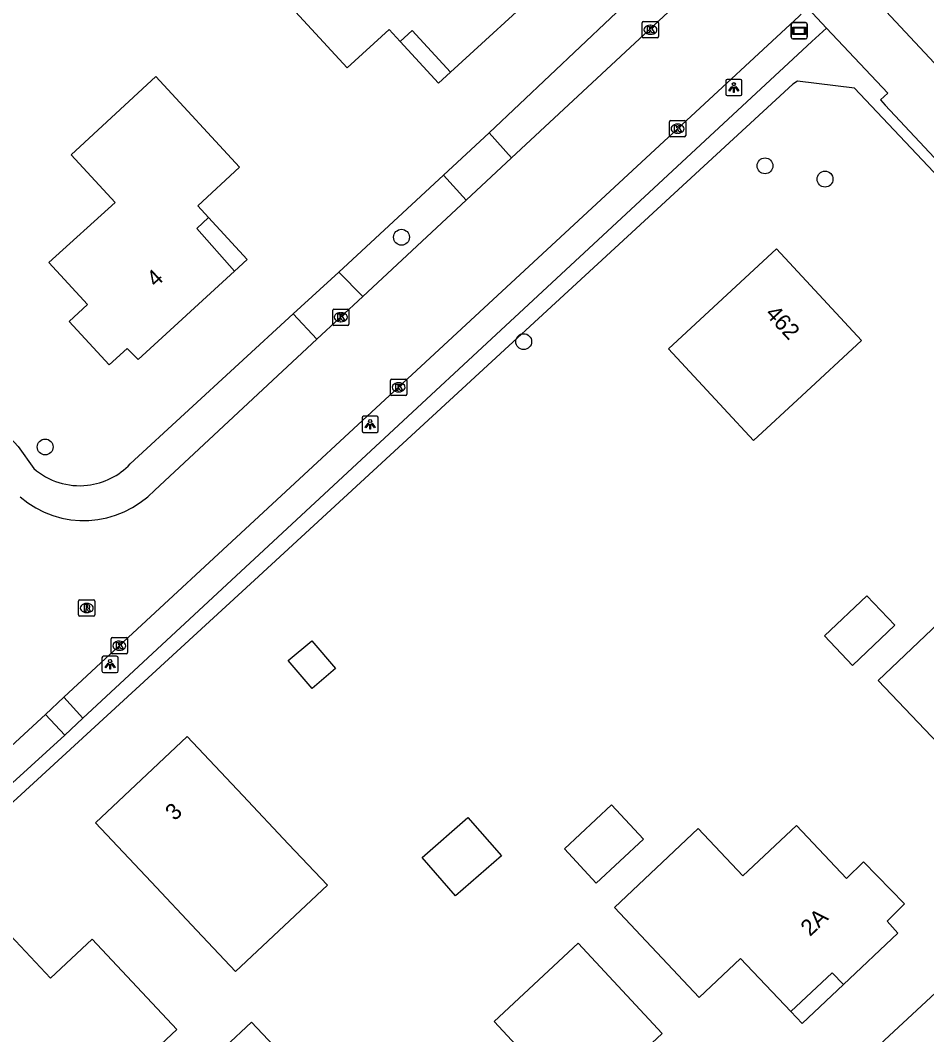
# Model space of a CAD drawing. Extents: x 162675 to 163482, y 379761 to 381227.
# Drawn here: x 163325.4 to 163381.1, y 380905.6 to 380967.9 of the extents above; entities that cross this region are included whole.
import ezdxf

# ---------------------------------------------------------------- set-up
doc = ezdxf.new("R2010")
doc.units = 0
for name, color, linetype in [('IMGEO_Berm_groen', 7, 'Continuous'), ('IMGEO_Boom', 7, 'Continuous'), ('IMGEO_Fietspad_gesloten', 7, 'Continuous'), ('IMGEO_Groenvoorziening', 7, 'Continuous'), ('IMGEO_Kolk', 7, 'Continuous'), ('IMGEO_Lichtpunt', 7, 'Continuous'), ('IMGEO_Pand', 7, 'Continuous'), ('IMGEO_Pand_nummerreeks', 7, 'Continuous'), ('IMGEO_Pand_overbouw', 7, 'Continuous'), ('IMGEO_Parkeervlak_halfverhard', 7, 'Continuous'), ('IMGEO_Rijbaan_lokaal_gesloten', 7, 'Continuous'), ('IMGEO_Rioolput', 7, 'Continuous'), ('IMGEO_Straatnaambord', 7, 'Continuous'), ('IMGEO_Voetpad_open', 7, 'Continuous')]:
    doc.layers.add(name, color=color, linetype=linetype)

msp = doc.modelspace()

# ---------------------------------------------------------------- linework, layer by layer
at = {"layer": 'IMGEO_Berm_groen'}
for points in [[(163310.321, 380957.793), (163311.978, 380956.021), (163325.261, 380941.733), (163326.207, 380940.39)], [(163332.151, 380940.668), (163342.164, 380949.894)]]:
    msp.add_lwpolyline(points, dxfattribs=at)
for centre, radius, start, end in [((163329.034, 380943.61), 4.285, 228.71421, 276.56397), ((163329.039, 380943.604), 4.278, 276.51157, 316.67086)]:
    msp.add_arc(centre, radius, start, end, dxfattribs=at)
at = {"layer": 'IMGEO_Boom'}
for centre in [(163371.201, 380958.996), (163374.895, 380958.181), (163348.834, 380954.604), (163356.355, 380948.185), (163326.916, 380941.706)]:
    msp.add_circle(centre, 0.489, dxfattribs=at)
at = {"layer": 'IMGEO_Fietspad_gesloten'}
msp.add_lwpolyline([(163442.528, 380900.205), (163438.582, 380904.399), (163403.356, 380942.043), (163381.324, 380965.637), (163349.187, 381000), (163303.348, 381049.029), (163302.54, 381049.896), (163269.7, 381085.146), (163222.96, 381135.118), (163217.057, 381141.357)], dxfattribs=at)
at = {"layer": 'IMGEO_Groenvoorziening'}
for points in [[(163354.236, 380961.019), (163365.428, 380971.625)], [(163404.993, 380933.536), (163403.462, 380935.161), (163390.657, 380948.856), (163386.451, 380953.455), (163376.71, 380963.784), (163373.198, 380964.214), (163372.923, 380964.017), (163339.792, 380933.51), (163323.416, 380918.477)], [(163344.981, 380952.467), (163351.42, 380958.415)], [(163376.845, 380903.636), (163390.208, 380916.036)]]:
    msp.add_lwpolyline(points, dxfattribs=at)
at = {"layer": 'IMGEO_Kolk'}
for p, q in [((163363.648, 380966.942), (163363.648, 380967.794)), ((163363.723, 380967.868), (163364.575, 380967.868)), ((163364.136, 380967.648), (163364.161, 380967.648)), ((163364.649, 380967.794), (163364.649, 380966.942)), ((163364.159, 380967.088), (163364.134, 380967.088)), ((163364.575, 380966.868), (163363.723, 380966.868)), ((163365.32, 380960.855), (163365.32, 380961.707)), ((163365.395, 380961.781), (163366.247, 380961.781)), ((163365.808, 380961.561), (163365.833, 380961.561)), ((163366.321, 380961.707), (163366.321, 380960.855)), ((163366.247, 380960.781), (163365.395, 380960.781)), ((163365.831, 380961.001), (163365.806, 380961.001)), ((163344.678, 380950.186), (163345.53, 380950.186)), ((163344.603, 380949.26), (163344.603, 380950.112)), ((163345.091, 380949.966), (163345.116, 380949.966)), ((163345.604, 380950.112), (163345.604, 380949.26)), ((163345.53, 380949.186), (163344.678, 380949.186)), ((163345.114, 380949.406), (163345.089, 380949.406)), ((163348.161, 380944.949), (163348.161, 380945.801)), ((163348.236, 380945.875), (163349.088, 380945.875)), ((163349.162, 380945.801), (163349.162, 380944.949)), ((163348.649, 380945.655), (163348.674, 380945.655)), ((163349.088, 380944.875), (163348.236, 380944.875)), ((163348.672, 380945.095), (163348.647, 380945.095)), ((163330.975, 380929.057), (163330.975, 380929.909)), ((163331.05, 380929.983), (163331.902, 380929.983)), ((163331.463, 380929.763), (163331.488, 380929.763)), ((163331.976, 380929.909), (163331.976, 380929.057)), ((163331.902, 380928.983), (163331.05, 380928.983)), ((163331.486, 380929.203), (163331.461, 380929.203))]:
    msp.add_line(p, q, dxfattribs=at)
for points in [[(163363.648, 380966.942), (163363.648, 380967.794)], [(163363.723, 380967.868), (163364.575, 380967.868)], [(163364.649, 380967.794), (163364.649, 380966.942)], [(163363.969, 380967.568), (163364.092, 380967.568), (163364.092, 380967.417), (163364.222, 380967.568), (163364.386, 380967.568), (163364.24, 380967.417), (163364.393, 380967.168), (163364.241, 380967.168), (163364.156, 380967.332), (163364.092, 380967.265), (163364.092, 380967.168), (163363.969, 380967.168), (163363.969, 380967.568)], [(163364.575, 380966.868), (163363.723, 380966.868)], [(163365.32, 380960.855), (163365.32, 380961.707)], [(163365.395, 380961.781), (163366.247, 380961.781)], [(163365.641, 380961.481), (163365.764, 380961.481), (163365.764, 380961.33), (163365.894, 380961.481), (163366.058, 380961.481), (163365.912, 380961.33), (163366.065, 380961.081), (163365.913, 380961.081), (163365.828, 380961.245), (163365.764, 380961.178), (163365.764, 380961.081), (163365.641, 380961.081), (163365.641, 380961.481)], [(163366.321, 380961.707), (163366.321, 380960.855)], [(163366.247, 380960.781), (163365.395, 380960.781)], [(163344.678, 380950.186), (163345.53, 380950.186)], [(163344.603, 380949.26), (163344.603, 380950.112)], [(163344.924, 380949.886), (163345.047, 380949.886), (163345.047, 380949.735), (163345.177, 380949.886), (163345.341, 380949.886), (163345.195, 380949.735), (163345.348, 380949.486), (163345.196, 380949.486), (163345.111, 380949.65), (163345.047, 380949.583), (163345.047, 380949.486), (163344.924, 380949.486), (163344.924, 380949.886)], [(163345.604, 380950.112), (163345.604, 380949.26)], [(163345.53, 380949.186), (163344.678, 380949.186)], [(163348.161, 380944.949), (163348.161, 380945.801)], [(163348.236, 380945.875), (163349.088, 380945.875)], [(163349.162, 380945.801), (163349.162, 380944.949)], [(163348.482, 380945.575), (163348.605, 380945.575), (163348.605, 380945.424), (163348.735, 380945.575), (163348.899, 380945.575), (163348.753, 380945.424), (163348.906, 380945.175), (163348.754, 380945.175), (163348.669, 380945.339), (163348.605, 380945.272), (163348.605, 380945.175), (163348.482, 380945.175), (163348.482, 380945.575)], [(163349.088, 380944.875), (163348.236, 380944.875)], [(163330.975, 380929.057), (163330.975, 380929.909)], [(163331.05, 380929.983), (163331.902, 380929.983)], [(163331.296, 380929.683), (163331.419, 380929.683), (163331.419, 380929.532), (163331.549, 380929.683), (163331.713, 380929.683), (163331.567, 380929.532), (163331.72, 380929.283), (163331.568, 380929.283), (163331.483, 380929.447), (163331.419, 380929.38), (163331.419, 380929.283), (163331.296, 380929.283), (163331.296, 380929.683)], [(163331.976, 380929.909), (163331.976, 380929.057)], [(163331.902, 380928.983), (163331.05, 380928.983)]]:
    msp.add_lwpolyline(points, dxfattribs=at)
for centre, start, end in [((163363.725, 380967.792), 91.55205, 178.44795), ((163363.725, 380967.792), 91.55205, 178.44795), ((163364.573, 380967.792), 1.55205, 88.44795), ((163364.573, 380967.792), 1.55205, 88.44795), ((163363.725, 380966.944), 181.55205, 268.44795), ((163363.725, 380966.944), 181.55205, 268.44795), ((163364.573, 380966.944), 271.55205, 358.44795), ((163364.573, 380966.944), 271.55205, 358.44795), ((163365.397, 380961.705), 91.55205, 178.44795), ((163365.397, 380961.705), 91.55205, 178.44795), ((163366.245, 380961.705), 1.55205, 88.44795), ((163366.245, 380961.705), 1.55205, 88.44795), ((163365.397, 380960.857), 181.55205, 268.44795), ((163365.397, 380960.857), 181.55205, 268.44795), ((163366.245, 380960.857), 271.55205, 358.44795), ((163366.245, 380960.857), 271.55205, 358.44795), ((163344.68, 380950.11), 91.55205, 178.44795), ((163344.68, 380950.11), 91.55205, 178.44795), ((163345.528, 380950.11), 1.55205, 88.44795), ((163345.528, 380950.11), 1.55205, 88.44795), ((163344.68, 380949.262), 181.55205, 268.44795), ((163344.68, 380949.262), 181.55205, 268.44795), ((163345.528, 380949.262), 271.55205, 358.44795), ((163345.528, 380949.262), 271.55205, 358.44795), ((163348.238, 380945.799), 91.55205, 178.44795), ((163348.238, 380945.799), 91.55205, 178.44795), ((163349.086, 380945.799), 1.55205, 88.44795), ((163349.086, 380945.799), 1.55205, 88.44795), ((163348.238, 380944.951), 181.55205, 268.44795), ((163348.238, 380944.951), 181.55205, 268.44795), ((163349.086, 380944.951), 271.55205, 358.44795), ((163349.086, 380944.951), 271.55205, 358.44795), ((163331.052, 380929.907), 91.55205, 178.44795), ((163331.052, 380929.907), 91.55205, 178.44795), ((163331.9, 380929.907), 1.55205, 88.44795), ((163331.9, 380929.907), 1.55205, 88.44795), ((163331.052, 380929.059), 181.55205, 268.44795), ((163331.052, 380929.059), 181.55205, 268.44795), ((163331.9, 380929.059), 271.55205, 358.44795), ((163331.9, 380929.059), 271.55205, 358.44795)]:
    msp.add_arc(centre, 0.0765, start, end, dxfattribs=at)
for centre, major_axis, ratio, start_param, end_param in [((163364.135, 380967.368), (-0.387, 0.002), 0.722429, 4.712389, 7.853982), ((163364.16, 380967.368), (-0.39, 0.002), 0.717154, 1.570796, 4.712389), ((163365.807, 380961.281), (-0.387, 0.002), 0.722429, 4.712389, 7.853982), ((163365.832, 380961.281), (-0.39, 0.002), 0.717154, 1.570796, 4.712389), ((163345.09, 380949.686), (-0.387, 0.002), 0.722429, 4.712389, 7.853982), ((163345.115, 380949.686), (-0.39, 0.002), 0.717154, 1.570796, 4.712389), ((163348.648, 380945.375), (-0.387, 0.002), 0.722429, 4.712389, 7.853982), ((163348.673, 380945.375), (-0.39, 0.002), 0.717154, 1.570796, 4.712389), ((163331.462, 380929.483), (-0.387, 0.002), 0.722429, 4.712389, 7.853982), ((163331.487, 380929.483), (-0.39, 0.002), 0.717154, 1.570796, 4.712389)]:
    msp.add_ellipse(centre, major_axis=major_axis, ratio=ratio, start_param=start_param, end_param=end_param, dxfattribs=at)
at = {"layer": 'IMGEO_Lichtpunt'}
for p, q in [((163368.783, 380964.222), (163368.783, 380963.415)), ((163368.783, 380964.222), (163368.783, 380963.415)), ((163369.685, 380964.317), (163368.877, 380964.317)), ((163369.685, 380964.317), (163368.877, 380964.317)), ((163369.779, 380963.415), (163369.779, 380964.222)), ((163369.779, 380963.415), (163369.779, 380964.222)), ((163368.877, 380963.321), (163369.685, 380963.321)), ((163368.877, 380963.321), (163369.685, 380963.321)), ((163346.41, 380943.503), (163346.41, 380942.696)), ((163346.41, 380943.503), (163346.41, 380942.696)), ((163347.312, 380943.598), (163346.504, 380943.598)), ((163347.312, 380943.598), (163346.504, 380943.598)), ((163347.406, 380942.696), (163347.406, 380943.503)), ((163347.406, 380942.696), (163347.406, 380943.503)), ((163346.504, 380942.602), (163347.312, 380942.602)), ((163346.504, 380942.602), (163347.312, 380942.602)), ((163330.409, 380928.74), (163330.409, 380927.933)), ((163330.409, 380928.74), (163330.409, 380927.933)), ((163331.311, 380928.835), (163330.503, 380928.835)), ((163331.311, 380928.835), (163330.503, 380928.835)), ((163331.405, 380927.933), (163331.405, 380928.74)), ((163331.405, 380927.933), (163331.405, 380928.74)), ((163330.503, 380927.839), (163331.311, 380927.839)), ((163330.503, 380927.839), (163331.311, 380927.839))]:
    msp.add_line(p, q, dxfattribs=at)
for points in [[(163369.157, 380963.886), (163369.196, 380963.858), (163369.008, 380963.596), (163368.97, 380963.623), (163369.157, 380963.886)], [(163369.369, 380963.858), (163369.407, 380963.885), (163369.594, 380963.623), (163369.555, 380963.595), (163369.369, 380963.858)], [(163369.259, 380963.838), (163369.306, 380963.838), (163369.306, 380963.516), (163369.259, 380963.516), (163369.259, 380963.838)], [(163346.784, 380943.167), (163346.823, 380943.139), (163346.635, 380942.877), (163346.597, 380942.904), (163346.784, 380943.167)], [(163346.886, 380943.119), (163346.933, 380943.119), (163346.933, 380942.797), (163346.886, 380942.797), (163346.886, 380943.119)], [(163346.996, 380943.139), (163347.034, 380943.166), (163347.221, 380942.904), (163347.182, 380942.876), (163346.996, 380943.139)], [(163330.783, 380928.404), (163330.822, 380928.376), (163330.634, 380928.114), (163330.596, 380928.141), (163330.783, 380928.404)], [(163330.885, 380928.356), (163330.932, 380928.356), (163330.932, 380928.034), (163330.885, 380928.034), (163330.885, 380928.356)], [(163330.995, 380928.376), (163331.033, 380928.403), (163331.22, 380928.141), (163331.181, 380928.113), (163330.995, 380928.376)]]:
    msp.add_lwpolyline(points, dxfattribs=at)
for centre in [(163369.282, 380964.02), (163346.909, 380943.301), (163330.908, 380928.538)]:
    msp.add_circle(centre, 0.0994, dxfattribs=at)
for centre, start, end in [((163368.877, 380964.222), 90, 180), ((163368.877, 380964.222), 90, 180), ((163369.685, 380964.222), 0, 90), ((163369.685, 380964.222), 0, 90), ((163368.877, 380963.415), 180, 270), ((163368.877, 380963.415), 180, 270), ((163369.685, 380963.415), 270, 0), ((163369.685, 380963.415), 270, 360), ((163346.504, 380943.503), 90, 180), ((163346.504, 380943.503), 90, 180), ((163347.312, 380943.503), 0, 90), ((163347.312, 380943.503), 0, 90), ((163346.504, 380942.696), 180, 270), ((163346.504, 380942.696), 180, 270), ((163347.312, 380942.696), 270, 0), ((163347.312, 380942.696), 270, 360), ((163330.503, 380928.74), 90, 180), ((163330.503, 380928.74), 90, 180), ((163331.311, 380928.74), 0, 90), ((163331.311, 380928.74), 0, 90), ((163330.503, 380927.933), 180, 270), ((163330.503, 380927.933), 180, 270), ((163331.311, 380927.933), 270, 0), ((163331.311, 380927.933), 270, 360)]:
    msp.add_arc(centre, 0.0946, start, end, dxfattribs=at)
at = {"layer": 'IMGEO_Pand'}
for points in [[(163340.364, 380970.606), (163345.585, 380975.401), (163348.291, 380972.455), (163352.276, 380976.199), (163354.643, 380973.622), (163355.777, 380974.664), (163358.247, 380971.975), (163357.142, 380970.961), (163357.812, 380970.232), (163351.855, 380964.751), (163349.487, 380967.33), (163348.755, 380966.652), (163348.076, 380967.385), (163345.497, 380965.016), (163340.364, 380970.606)], [(163329.52, 380950.478), (163327.148, 380953.052), (163331.23, 380956.744), (163328.515, 380959.683), (163333.723, 380964.494), (163338.874, 380958.919), (163336.297, 380956.547), (163336.973, 380955.812), (163336.236, 380955.134), (163338.555, 380952.513), (163332.63, 380947.079), (163331.958, 380947.767), (163330.855, 380946.75), (163328.385, 380949.431), (163329.52, 380950.478)], [(163368.66, 380944.077), (163365.262, 380947.745), (163371.903, 380953.895), (163377.132, 380948.25), (163373.464, 380944.853), (163370.491, 380942.1), (163368.66, 380944.077)], [(163385.18, 380934.016), (163387.987, 380931.069), (163391.948, 380934.84), (163394.366, 380932.301), (163395.473, 380933.347), (163397.933, 380930.743), (163396.84, 380929.71), (163397.532, 380928.978), (163391.662, 380923.396), (163389.256, 380925.935), (163388.53, 380925.246), (163387.838, 380925.966), (163383.486, 380921.744), (163378.163, 380927.334), (163385.18, 380934.016)], [(163374.865, 380930.082), (163377.465, 380932.558), (163379.189, 380930.747), (163376.589, 380928.271), (163374.865, 380930.082)], [(163341.874, 380928.569), (163343.311, 380929.79), (163344.768, 380928.075), (163343.331, 380926.854), (163341.874, 380928.569)], [(163338.633, 380909.437), (163336.25, 380911.968), (163333.439, 380914.953), (163330.012, 380918.594), (163335.652, 380923.904), (163339.08, 380920.264), (163341.89, 380917.279), (163344.274, 380914.747), (163338.633, 380909.437)], [(163358.861, 380916.998), (163361.765, 380919.687), (163363.721, 380917.575), (163360.817, 380914.885), (163358.861, 380916.998)], [(163352.163, 380914.106), (163350.107, 380916.466), (163352.928, 380918.925), (163354.984, 380916.565), (163352.163, 380914.106)], [(163361.937, 380913.376), (163367.096, 380918.239), (163369.84, 380915.328), (163373.129, 380918.428), (163376.208, 380915.161), (163377.253, 380916.185), (163379.786, 380913.598), (163378.708, 380912.543), (163379.363, 380911.811), (163376.026, 380908.648), (163375.337, 380909.373), (163372.789, 380906.976), (163369.698, 380910.247), (163367.15, 380907.845), (163361.937, 380913.376)], [(163329.836, 380901.028), (163326.546, 380897.941), (163323.815, 380900.853), (163320.728, 380904.144), (163319.628, 380903.111), (163317.164, 380905.738), (163318.266, 380906.772), (163317.581, 380907.499), (163320.931, 380910.641), (163321.617, 380909.914), (163324.172, 380912.316), (163327.25, 380909.035), (163329.806, 380911.425), (163335.008, 380905.88), (163329.836, 380901.028)], [(163359.714, 380911.198), (163364.882, 380905.641), (163362.323, 380903.26), (163365.383, 380899.969), (163362.795, 380897.596), (163363.485, 380896.858), (163360.136, 380893.729), (163359.454, 380894.46), (163358.359, 380893.438), (163355.911, 380896.07), (163357.014, 380897.096), (163353.947, 380900.394), (163357.244, 380903.46), (163354.53, 380906.377), (163359.714, 380911.198)], [(163342.375, 380903.391), (163340.749, 380901.866), (163337.986, 380904.81), (163339.612, 380906.336), (163342.375, 380903.391)]]:
    msp.add_lwpolyline(points, dxfattribs=at)
at = {"layer": 'IMGEO_Pand_overbouw'}
for points in [[(163351.855, 380964.751), (163349.487, 380967.33), (163348.755, 380966.652), (163351.123, 380964.072)], [(163338.555, 380952.513), (163339.344, 380953.233), (163336.973, 380955.812), (163336.236, 380955.134)], [(163376.024, 380908.65), (163375.337, 380909.373), (163372.789, 380906.976), (163373.479, 380906.241)]]:
    msp.add_lwpolyline(points, close=True, dxfattribs=at)
at = {"layer": 'IMGEO_Parkeervlak_halfverhard'}
for points in [[(163329.24, 380925.031), (163374.087, 380966.646), (163374.975, 380967.47)], [(163322.814, 380919.162), (163328.116, 380923.988)]]:
    msp.add_lwpolyline(points, dxfattribs=at)
at = {"layer": 'IMGEO_Rijbaan_lokaal_gesloten'}
for points in [[(163369.571, 380972.49), (163369.035, 380971.991), (163355.608, 380959.493)], [(163328.071, 380926.319), (163331.476, 380929.483), (163348.662, 380945.375), (163365.821, 380961.281), (163373.301, 380968.198), (163373.428, 380968.316)], [(163355.608, 380959.493), (163352.811, 380956.889)], [(163352.811, 380956.889), (163346.451, 380950.969)], [(163346.451, 380950.969), (163343.629, 380948.342)], [(163343.629, 380948.342), (163333.656, 380939.059)], [(163326.94, 380925.261), (163328.071, 380926.319)], [(163321.632, 380920.366), (163326.94, 380925.261)]]:
    msp.add_lwpolyline(points, dxfattribs=at)
msp.add_arc((163329.301, 380943.161), 5.982, 229.08386, 316.71487, dxfattribs=at)
at = {"layer": 'IMGEO_Rioolput'}
for p, q in [((163328.971, 380931.374), (163328.971, 380932.226)), ((163329.046, 380932.3), (163329.898, 380932.3)), ((163329.459, 380932.08), (163329.484, 380932.08)), ((163329.972, 380932.226), (163329.972, 380931.374)), ((163329.482, 380931.52), (163329.457, 380931.52)), ((163329.898, 380931.3), (163329.046, 380931.3))]:
    msp.add_line(p, q, dxfattribs=at)
for points in [[(163328.971, 380931.374), (163328.971, 380932.226)], [(163329.046, 380932.3), (163329.898, 380932.3)], [(163329.972, 380932.226), (163329.972, 380931.374)], [(163329.56, 380931.998), (163329.308, 380932), (163329.308, 380931.6)], [(163329.308, 380931.6), (163329.432, 380931.6), (163329.432, 380931.762), (163329.443, 380931.762)], [(163329.486, 380931.919), (163329.432, 380931.919), (163329.432, 380931.838)], [(163329.432, 380931.838), (163329.484, 380931.838)], [(163329.49, 380931.733), (163329.561, 380931.6), (163329.701, 380931.6), (163329.636, 380931.726)], [(163329.898, 380931.3), (163329.046, 380931.3)]]:
    msp.add_lwpolyline(points, dxfattribs=at)
for centre, radius, start, end in [((163329.048, 380932.224), 0.0765, 91.55205, 178.44795), ((163329.048, 380932.224), 0.0765, 91.55205, 178.44795), ((163329.896, 380932.224), 0.0765, 1.55205, 88.44795), ((163329.896, 380932.224), 0.0765, 1.55205, 88.44795), ((163329.442, 380931.709), 0.0533, 26.02933, 88.69889), ((163329.468, 380932.027), 0.19, 274.7715, 282.96867), ((163329.492, 380931.823), 0.0964, 77.00612, 93.18647), ((163329.506, 380931.88), 0.0378, 276.66336, 79.67722), ((163329.559, 380931.888), 0.109, 350.36119, 89.41601), ((163329.557, 380931.888), 0.112, 277.58423, 350.98172), ((163329.541, 380931.673), 0.108, 29.51342, 73.79051), ((163329.048, 380931.376), 0.0765, 181.55205, 268.44795), ((163329.048, 380931.376), 0.0765, 181.55205, 268.44795), ((163329.896, 380931.376), 0.0765, 271.55205, 358.44795), ((163329.896, 380931.376), 0.0765, 271.55205, 358.44795)]:
    msp.add_arc(centre, radius, start, end, dxfattribs=at)
for centre, major_axis, ratio, start_param, end_param in [((163329.458, 380931.8), (-0.387, 0.002), 0.722429, 4.712389, 7.853982), ((163329.483, 380931.8), (-0.39, 0.002), 0.717154, 1.570796, 4.712389)]:
    msp.add_ellipse(centre, major_axis=major_axis, ratio=ratio, start_param=start_param, end_param=end_param, dxfattribs=at)
at = {"layer": 'IMGEO_Straatnaambord'}
for p, q in [((163372.812, 380966.903), (163372.812, 380967.703)), ((163372.812, 380967.703), (163372.812, 380966.903)), ((163372.912, 380967.803), (163373.702, 380967.803)), ((163373.702, 380967.803), (163372.912, 380967.803)), ((163373.802, 380967.703), (163373.802, 380966.903)), ((163373.802, 380966.903), (163373.802, 380967.703)), ((163373.702, 380966.803), (163372.912, 380966.803)), ((163372.912, 380966.803), (163373.702, 380966.803))]:
    msp.add_line(p, q, dxfattribs=at)
for points in [[(163372.913, 380967.535), (163373.701, 380967.535), (163373.701, 380967.071), (163372.913, 380967.071), (163372.913, 380967.535)], [(163372.978, 380967.47), (163372.978, 380967.136), (163373.636, 380967.136), (163373.636, 380967.47), (163372.978, 380967.47)]]:
    msp.add_lwpolyline(points, dxfattribs=at)
for centre, start, end in [((163372.912, 380967.703), 90, 180), ((163372.912, 380967.703), 90, 180), ((163373.702, 380967.703), 0, 90), ((163373.702, 380967.703), 360, 90), ((163372.912, 380966.903), 180, 270), ((163372.912, 380966.903), 180, 270), ((163373.702, 380966.903), 270, 0), ((163373.702, 380966.903), 270, 0)]:
    msp.add_arc(centre, 0.1, start, end, dxfattribs=at)
at = {"layer": 'IMGEO_Voetpad_open'}
for points in [[(163373.827, 380968.685), (163374.975, 380967.47)], [(163374.975, 380967.47), (163378.763, 380963.459), (163378.306, 380963.06), (163378.593, 380962.733), (163407.315, 380932.067), (163408.65, 380930.642)], [(163351.42, 380958.415), (163354.236, 380961.019)], [(163354.236, 380961.019), (163355.608, 380959.493)], [(163351.42, 380958.415), (163352.811, 380956.889)], [(163342.164, 380949.894), (163344.981, 380952.467)], [(163346.451, 380950.969), (163344.981, 380952.467)], [(163343.629, 380948.342), (163342.164, 380949.894)], [(163328.071, 380926.319), (163329.24, 380925.031)], [(163328.116, 380923.988), (163326.94, 380925.261)], [(163328.116, 380923.988), (163329.24, 380925.031)]]:
    msp.add_lwpolyline(points, dxfattribs=at)

# ---------------------------------------------------------------- texts
at = {"layer": 'IMGEO_Pand_nummerreeks'}
for s, rotation, p in [('4', 42.52311, (163333.714, 380951.492)), ('462', 312.80914, (163371.173, 380949.858)), ('3', 43.2738, (163334.88, 380918.672)), ('2A', 43.42077, (163373.971, 380911.564))]:
    msp.add_text(s, height=1, rotation=rotation, dxfattribs=at).set_placement(p)

doc.saveas('drawing.dxf')
